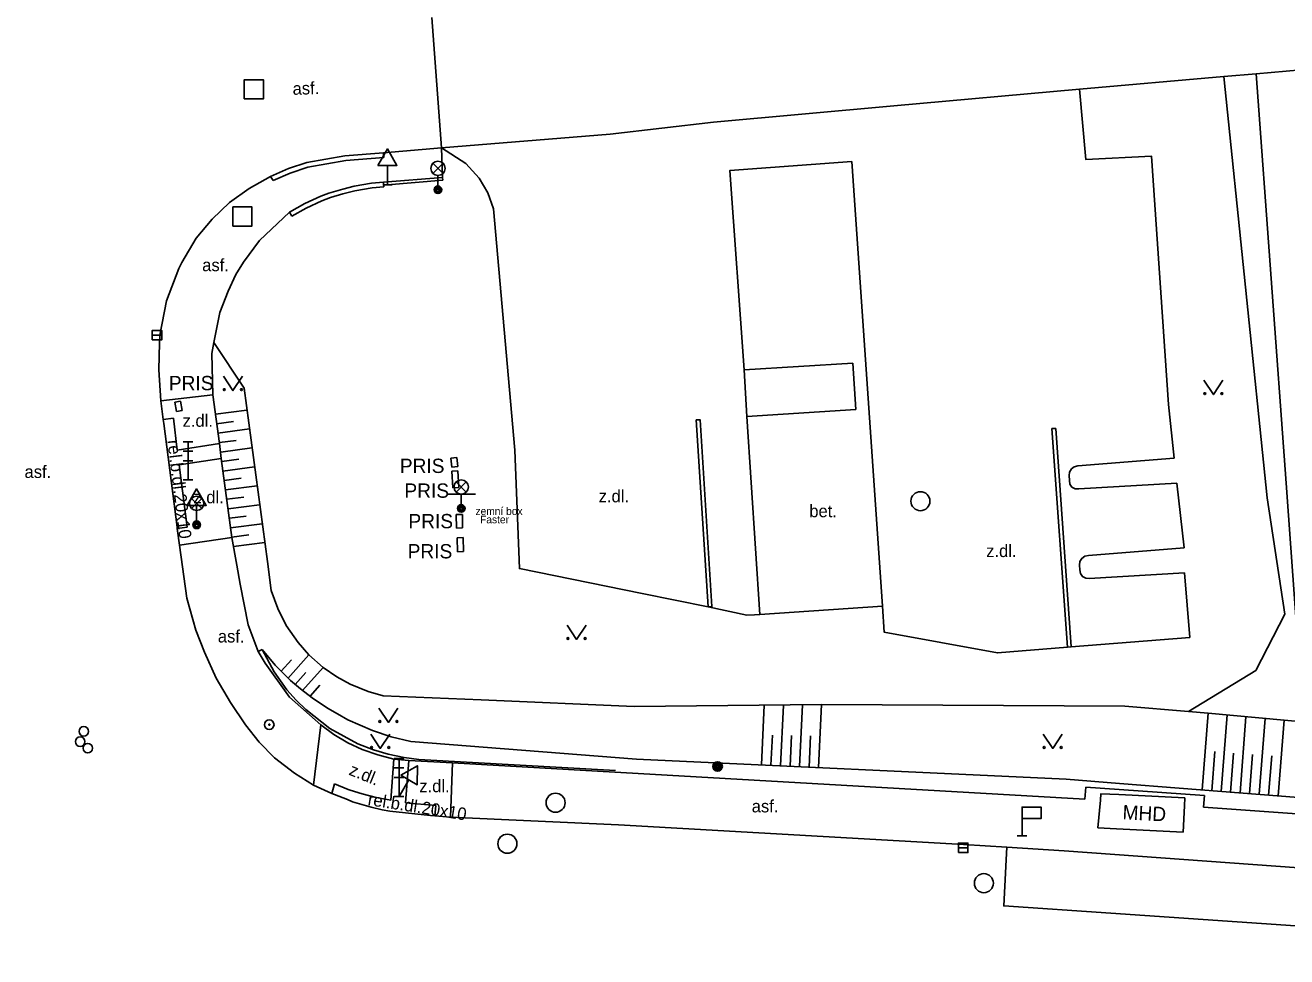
# Model space of a CAD drawing. Extents: x -599951 to -598963, y -1164095 to -1162939.
# Drawn here: x -599225.6 to -599159.4, y -1163153.2 to -1163104.4 of the extents above; entities that cross this region are included whole.
import ezdxf

# ---------------------------------------------------------------- set-up
doc = ezdxf.new("R2010")
doc.units = 0
for name, color, linetype in [('Level 10', 7, 'Continuous'), ('Level 11', 7, 'Continuous'), ('Level 14', 7, 'Continuous'), ('Level 15', 7, 'Continuous'), ('Level 24', 7, 'Continuous'), ('Level 25', 7, 'Continuous'), ('Level 26', 7, 'Continuous'), ('Level 27', 7, 'Continuous'), ('Level 28', 7, 'Continuous'), ('Level 33', 7, 'Continuous'), ('Level 34', 7, 'Continuous'), ('Level 36', 7, 'Continuous'), ('Level 40', 7, 'Continuous'), ('Level 41', 7, 'Continuous'), ('Level 42', 7, 'Continuous'), ('Level 5', 7, 'Continuous'), ('Level 51', 7, 'Continuous'), ('Level 7', 7, 'Continuous'), ('Level 8', 7, 'Continuous'), ('Level 9', 7, 'Continuous')]:
    doc.layers.add(name, color=color, linetype=linetype)

msp = doc.modelspace()

# ---------------------------------------------------------------- linework, layer by layer
at = {"layer": 'Level 10'}
for points in [[(-599210.84, -1163111.6), (-599208.84, -1163111.25)], [(-599208.84, -1163111.25), (-599206.82, -1163111.09)], [(-599203.78, -1163110.83), (-599206.82, -1163111.09)], [(-599212.74, -1163112.34), (-599211.81, -1163111.92)], [(-599211.81, -1163111.92), (-599210.84, -1163111.6)], [(-599214.9, -1163113.7), (-599213.866, -1163112.96), (-599212.74, -1163112.34)], [(-599216.65, -1163115.57), (-599215.81, -1163114.565), (-599214.9, -1163113.7)], [(-599218.61, -1163122.47), (-599218.57, -1163121.06), (-599218.55, -1163120.65), (-599218.2, -1163118.86), (-599217.56, -1163117.15), (-599217.39, -1163116.85), (-599216.65, -1163115.57)], [(-599218.5, -1163124.1), (-599218.61, -1163122.47)], [(-599217.52, -1163131.66), (-599217.64, -1163130.8), (-599217.65, -1163130.72), (-599218.35, -1163125.28), (-599218.38, -1163125.08), (-599218.5, -1163124.1)], [(-599217.52, -1163131.66), (-599217.14, -1163134.45), (-599216.66, -1163136.13), (-599216.21, -1163137.28)], [(-599216.21, -1163137.28), (-599215.59, -1163138.64), (-599214.84, -1163139.92)], [(-599214.84, -1163139.92), (-599214.06, -1163141.09), (-599213.34, -1163142), (-599212.54, -1163142.82), (-599211.49, -1163143.63), (-599210.49, -1163144.26)], [(-599209.38, -1163144.74), (-599209.53, -1163144.68), (-599210.49, -1163144.26)], [(-599209.38, -1163144.74), (-599208.71, -1163145.01), (-599208.44, -1163145.12), (-599207.47, -1163145.4), (-599206.88, -1163145.54), (-599206.48, -1163145.61)], [(-599206.48, -1163145.61), (-599204.36, -1163145.84), (-599204.13, -1163145.86), (-599203.31, -1163145.93)], [(-599144.19, -1163149.68), (-599146.36, -1163149.48), (-599149.14, -1163149.29), (-599168.45, -1163147.89), (-599171.11, -1163147.7), (-599174.11, -1163147.51), (-599176.39, -1163147.37), (-599194.49, -1163146.34), (-599203.31, -1163145.93)]]:
    msp.add_lwpolyline(points, dxfattribs=at)
at = {"layer": 'Level 11'}
for points in [[(-599160.45, -1163129.18), (-599162.74, -1163107.09)], [(-599159.47, -1163128.42), (-599161.03, -1163106.94)], [(-599170.3, -1163107.76), (-599169.98, -1163111.44), (-599166.52, -1163111.27), (-599165.63, -1163124.29)], [(-599206.8, -1163111.34), (-599206.82, -1163111.09)], [(-599203.78, -1163110.83), (-599202.5, -1163111.65), (-599201.79, -1163112.42), (-599201.34, -1163113.19), (-599201.05, -1163114.03), (-599199.93, -1163126.69)], [(-599211.71, -1163112.16), (-599210.78, -1163111.84)], [(-599210.78, -1163111.84), (-599208.8, -1163111.49)], [(-599208.8, -1163111.49), (-599206.8, -1163111.34)], [(-599180.64, -1163134.87), (-599182.25, -1163111.55), (-599188.64, -1163112.01), (-599187.9, -1163122.47)], [(-599212.61, -1163112.55), (-599212.74, -1163112.34)], [(-599212.61, -1163112.55), (-599211.71, -1163112.16)], [(-599203.72, -1163112.38), (-599206.82, -1163112.63)], [(-599211.75, -1163114.2), (-599210.95, -1163113.752), (-599210.111, -1163113.371), (-599209.68, -1163113.21)], [(-599209.68, -1163113.21), (-599208.958, -1163112.991), (-599208.35, -1163112.834), (-599207.44, -1163112.68)], [(-599209.59, -1163113.44), (-599208.956, -1163113.248), (-599208.313, -1163113.081), (-599207.41, -1163112.93)], [(-599206.82, -1163112.63), (-599207.44, -1163112.68)], [(-599206.8, -1163112.88), (-599207.41, -1163112.93)], [(-599206.8, -1163112.88), (-599206.82, -1163112.63)], [(-599211.62, -1163114.41), (-599210.879, -1163113.996), (-599210.052, -1163113.616), (-599209.59, -1163113.44)], [(-599215.77, -1163123.78), (-599215.82, -1163121.61), (-599215.71, -1163121.04), (-599215.41, -1163119.47), (-599214.97, -1163118.34), (-599214.57, -1163117.47), (-599214.168, -1163116.826), (-599213.33, -1163115.69), (-599211.75, -1163114.2)], [(-599211.62, -1163114.41), (-599211.75, -1163114.2)], [(-599214.13, -1163123.43), (-599215.71, -1163121.04)], [(-599218.5, -1163124.1), (-599215.77, -1163123.78)], [(-599214.77, -1163131.27), (-599215.33, -1163127.12), (-599215.43, -1163126.34), (-599215.77, -1163123.78)], [(-599212.71, -1163134.05), (-599212.91, -1163132.52), (-599214.13, -1163123.43)], [(-599165.63, -1163124.29), (-599165.33, -1163127.11)], [(-599218.38, -1163125.08), (-599217.84, -1163125.01)], [(-599215.43, -1163126.34), (-599217.64, -1163126.68), (-599217.84, -1163125.01)], [(-599187.76, -1163124.91), (-599187.08, -1163135.3)], [(-599171.75, -1163125.55), (-599171.55, -1163125.54)], [(-599215.33, -1163127.12), (-599217.54, -1163127.45), (-599217.12, -1163130.73)], [(-599193.25, -1163134.2), (-599199.69, -1163132.89), (-599199.93, -1163126.69)], [(-599165.33, -1163127.11), (-599170.39, -1163127.51)], [(-599170.85, -1163128.02), (-599170.83, -1163127.83), (-599170.73, -1163127.67), (-599170.58, -1163127.55), (-599170.39, -1163127.51)], [(-599170.85, -1163128.02), (-599170.83, -1163128.27)], [(-599170.34, -1163128.72), (-599170.53, -1163128.71), (-599170.7, -1163128.62), (-599170.81, -1163128.46), (-599170.83, -1163128.27)], [(-599170.34, -1163128.72), (-599165.19, -1163128.41)], [(-599165.19, -1163128.41), (-599164.82, -1163131.8)], [(-599217.64, -1163130.8), (-599217.12, -1163130.73)], [(-599217.52, -1163131.66), (-599214.77, -1163131.27)], [(-599214.34, -1163133.71), (-599214.51, -1163132.72), (-599214.77, -1163131.27)], [(-599164.82, -1163131.8), (-599169.84, -1163132.2)], [(-599170.3, -1163132.71), (-599170.28, -1163132.52), (-599170.18, -1163132.36), (-599170.03, -1163132.24), (-599169.84, -1163132.2)], [(-599193.25, -1163134.2), (-599189.79, -1163134.9), (-599187.75, -1163135.33), (-599187.35, -1163135.32), (-599187.08, -1163135.3), (-599180.64, -1163134.87), (-599180.55, -1163136.23), (-599174.61, -1163137.32), (-599170.94, -1163137.02), (-599170.74, -1163137), (-599164.52, -1163136.5), (-599164.8, -1163133.11)], [(-599170.3, -1163132.71), (-599170.28, -1163132.96)], [(-599169.79, -1163133.41), (-599169.98, -1163133.4), (-599170.15, -1163133.31), (-599170.26, -1163133.15), (-599170.28, -1163132.96)], [(-599169.79, -1163133.41), (-599164.8, -1163133.11)], [(-599210.11, -1163141.09), (-599211.75, -1163139.63), (-599213.03, -1163137.86), (-599213.4, -1163137.24), (-599213.91, -1163135.85), (-599214.34, -1163133.71)], [(-599212.71, -1163134.05), (-599212.364, -1163134.992), (-599211.93, -1163135.87), (-599211.302, -1163136.763), (-599210.73, -1163137.41)], [(-599210.73, -1163137.41), (-599209.99, -1163138.08), (-599209.262, -1163138.571), (-599208.57, -1163138.96), (-599207.628, -1163139.345), (-599206.84, -1163139.56)], [(-599164.59, -1163140.39), (-599167.93, -1163140.11), (-599183.84, -1163140.02), (-599193.66, -1163140.13), (-599201.69, -1163139.78), (-599206.84, -1163139.56)], [(-599210.49, -1163144.26), (-599210.11, -1163141.09)], [(-599207.11, -1163142.66), (-599207.94, -1163142.38), (-599208.69, -1163142.03), (-599209.43, -1163141.6), (-599210.11, -1163141.09)], [(-599203.19, -1163143.08), (-599205.48, -1163142.96), (-599206.27, -1163142.88), (-599207.11, -1163142.66)], [(-599206.27, -1163142.88), (-599206.44, -1163145.04)], [(-599204.08, -1163145.32), (-599205.66, -1163145.17), (-599205.48, -1163142.96)], [(-599203.19, -1163143.08), (-599203.31, -1163145.93)], [(-599170.03, -1163144.98), (-599203.19, -1163143.08)], [(-599209.53, -1163144.68), (-599209.38, -1163144.18)], [(-599206.44, -1163145.04), (-599207.2, -1163144.9), (-599207.94, -1163144.71), (-599208.563, -1163144.505), (-599208.67, -1163144.47), (-599209.38, -1163144.18)], [(-599170.03, -1163144.98), (-599169.97, -1163144.35)], [(-599169.97, -1163144.35), (-599168.22, -1163144.48)], [(-599169.34, -1163146.49), (-599168.36, -1163146.538), (-599164.87, -1163146.71), (-599164.801, -1163145.332), (-599164.78, -1163144.92), (-599168.24, -1163144.747), (-599169.18, -1163144.7), (-599169.21, -1163145.035), (-599169.34, -1163146.49)], [(-599168.22, -1163144.48), (-599163.75, -1163144.8)], [(-599163.79, -1163145.4), (-599163.75, -1163144.8)], [(-599204.13, -1163145.86), (-599204.08, -1163145.32)], [(-599143.92, -1163147.34), (-599148.86, -1163146.48), (-599163.79, -1163145.4)], [(-599174.11, -1163147.51), (-599174.167, -1163148.504), (-599174.167, -1163148.509), (-599174.168, -1163148.514), (-599174.279, -1163150.582), (-599168.656, -1163150.967)], [(-599129.24, -1163153.25), (-599149.29, -1163152.29), (-599168.66, -1163150.97)]]:
    msp.add_lwpolyline(points, dxfattribs=at)
at = {"layer": 'Level 14'}
for points in [[(-599160.45, -1163129.18), (-599159.54, -1163135.28), (-599161.05, -1163138.23), (-599164.59, -1163140.39)], [(-599213.19, -1163137.14), (-599213.4, -1163137.24)], [(-599213.19, -1163137.14), (-599212.5, -1163137.95), (-599211.7, -1163138.76), (-599211.18, -1163139.2), (-599210.56, -1163139.68), (-599209.76, -1163140.22), (-599209.23, -1163140.51), (-599208.69, -1163140.82), (-599207.4, -1163141.38), (-599206.42, -1163141.71), (-599205.39, -1163141.96)], [(-599164.59, -1163140.39), (-599163.56, -1163140.48), (-599152.93, -1163141.45), (-599143.98, -1163142.61), (-599139.81, -1163143.88), (-599138.84, -1163144.17), (-599138.07, -1163144.41), (-599137.03, -1163145.02), (-599126.38, -1163151.17)], [(-599132.09, -1163151.44), (-599143.64, -1163146.73), (-599149.42, -1163145.63), (-599168.201, -1163144.159), (-599171, -1163143.94), (-599193.55, -1163142.88), (-599205.39, -1163141.96)]]:
    msp.add_lwpolyline(points, dxfattribs=at)
at = {"layer": 'Level 15'}
for points in [[(-599215.63, -1163124.8), (-599213.98, -1163124.58)], [(-599215.57, -1163125.3), (-599214.68, -1163125.18)], [(-599215.5, -1163125.79), (-599213.85, -1163125.57)], [(-599215.43, -1163126.29), (-599214.55, -1163126.17)], [(-599215.36, -1163126.78), (-599213.72, -1163126.56)], [(-599215.3, -1163127.28), (-599214.41, -1163127.16)], [(-599215.24, -1163127.78), (-599213.58, -1163127.55)], [(-599215.17, -1163128.27), (-599214.28, -1163128.15)], [(-599215.1, -1163128.77), (-599213.45, -1163128.56)], [(-599215.04, -1163129.26), (-599214.15, -1163129.15)], [(-599214.97, -1163129.76), (-599213.32, -1163129.55)], [(-599214.9, -1163130.25), (-599214.02, -1163130.14)], [(-599214.84, -1163130.75), (-599213.18, -1163130.54)], [(-599214.77, -1163131.25), (-599213.89, -1163131.13)], [(-599214.69, -1163131.74), (-599213.05, -1163131.53)], [(-599212.18, -1163138.28), (-599211.64, -1163137.68)], [(-599211.84, -1163138.65), (-599210.73, -1163137.41)], [(-599211.46, -1163138.97), (-599210.9, -1163138.34)], [(-599211.07, -1163139.28), (-599209.99, -1163138.08)], [(-599210.67, -1163139.59), (-599210.15, -1163139.01)], [(-599186.99, -1163143.19), (-599186.84, -1163140.06)], [(-599185.99, -1163143.24), (-599185.84, -1163140.05)], [(-599184.99, -1163143.28), (-599184.84, -1163140.03)], [(-599183.99, -1163143.33), (-599183.84, -1163140.02)], [(-599163.87, -1163144.5), (-599163.56, -1163140.48)], [(-599162.87, -1163144.58), (-599162.56, -1163140.57)], [(-599161.88, -1163144.65), (-599161.57, -1163140.66)], [(-599160.88, -1163144.73), (-599160.57, -1163140.76)], [(-599159.88, -1163144.81), (-599159.57, -1163140.85)], [(-599186.49, -1163143.21), (-599186.41, -1163141.63)], [(-599185.49, -1163143.26), (-599185.41, -1163141.65)], [(-599184.49, -1163143.31), (-599184.41, -1163141.67)], [(-599163.37, -1163144.54), (-599163.21, -1163142.49)], [(-599162.38, -1163144.61), (-599162.22, -1163142.57)], [(-599161.38, -1163144.69), (-599161.22, -1163142.64)], [(-599160.38, -1163144.77), (-599160.22, -1163142.72)]]:
    msp.add_lwpolyline(points, dxfattribs=at)
at = {"layer": 'Level 24'}
for points in [[(-599217.77, -1163124.17), (-599217.47, -1163124.12)], [(-599217.67, -1163124.66), (-599217.77, -1163124.17)], [(-599217.47, -1163124.12), (-599217.38, -1163124.6)], [(-599217.38, -1163124.6), (-599217.67, -1163124.66)], [(-599190.41, -1163125.1), (-599190.21, -1163125.09), (-599189.59, -1163134.89), (-599189.79, -1163134.9)], [(-599189.79, -1163134.9), (-599190.41, -1163125.1)], [(-599170.94, -1163137.02), (-599171.75, -1163125.55)], [(-599170.74, -1163137), (-599171.55, -1163125.54)], [(-599202.97, -1163127.07), (-599203.29, -1163127.1)], [(-599203.29, -1163127.1), (-599203.24, -1163127.57)], [(-599202.92, -1163127.54), (-599202.97, -1163127.07)], [(-599203.24, -1163127.57), (-599202.92, -1163127.54)], [(-599202.91, -1163127.77), (-599203.23, -1163127.79)], [(-599203.23, -1163127.79), (-599203.18, -1163128.66)], [(-599202.86, -1163128.64), (-599202.91, -1163127.77)], [(-599203.18, -1163128.66), (-599202.86, -1163128.64)], [(-599203, -1163130.06), (-599202.99, -1163130.77)], [(-599202.68, -1163130.06), (-599203, -1163130.06)], [(-599202.67, -1163130.76), (-599202.68, -1163130.06)], [(-599202.99, -1163130.77), (-599202.67, -1163130.76)], [(-599202.64, -1163131.27), (-599202.96, -1163131.28)], [(-599202.96, -1163131.28), (-599202.94, -1163132.01)], [(-599202.62, -1163132), (-599202.64, -1163131.27)], [(-599202.94, -1163132.01), (-599202.62, -1163132)]]:
    msp.add_lwpolyline(points, dxfattribs=at)
at = {"layer": 'Level 25'}
for centre, radius in [((-599212.81, -1163141.08), 0.25), ((-599212.81, -1163141.08), 0.0303), ((-599189.29, -1163143.27), 0.25), ((-599189.29, -1163143.27), 0.2), ((-599189.29, -1163143.27), 0.15), ((-599189.29, -1163143.27), 0.1), ((-599189.29, -1163143.27), 0.05)]:
    msp.add_circle(centre, radius, dxfattribs=at)
at = {"layer": 'Level 26'}
for points in [[(-599214.12, -1163108.26), (-599213.12, -1163108.26), (-599213.12, -1163107.26), (-599214.12, -1163107.26)], [(-599214.72, -1163114.93), (-599213.72, -1163114.93), (-599213.72, -1163113.93), (-599214.72, -1163113.93)]]:
    msp.add_lwpolyline(points, close=True, dxfattribs=at)
at = {"layer": 'Level 27'}
for p, q in [((-599218.95, -1163120.65), (-599218.45, -1163120.65)), ((-599176.66, -1163147.54), (-599176.16, -1163147.54))]:
    msp.add_line(p, q, dxfattribs=at)
for points in [[(-599218.95, -1163120.9), (-599218.45, -1163120.9), (-599218.45, -1163120.4), (-599218.95, -1163120.4)], [(-599176.66, -1163147.79), (-599176.16, -1163147.79), (-599176.16, -1163147.29), (-599176.66, -1163147.29)]]:
    msp.add_lwpolyline(points, close=True, dxfattribs=at)
for centre in [(-599178.65, -1163129.36), (-599197.79, -1163145.17), (-599200.32, -1163147.32), (-599175.32, -1163149.39)]:
    msp.add_circle(centre, 0.5, dxfattribs=at)
at = {"layer": 'Level 28'}
for centre in [(-599222.73, -1163141.97), (-599222.54, -1163141.43), (-599222.33, -1163142.31)]:
    msp.add_circle(centre, 0.25, dxfattribs=at)
at = {"layer": 'Level 33'}
for p, q in [((-599204.225, -1163112.17), (-599203.695, -1163111.64)), ((-599204.225, -1163111.64), (-599203.695, -1163112.17)), ((-599203.96, -1163112.28), (-599203.96, -1163113.03)), ((-599217.32, -1163126.24), (-599216.82, -1163126.24)), ((-599217.07, -1163128.24), (-599217.07, -1163126.24)), ((-599217.32, -1163126.74), (-599216.82, -1163126.74)), ((-599217.32, -1163127.24), (-599216.82, -1163127.24)), ((-599217.32, -1163128.24), (-599216.82, -1163128.24)), ((-599203.005, -1163128.88), (-599202.475, -1163128.35)), ((-599203.005, -1163128.35), (-599202.475, -1163128.88)), ((-599203.49, -1163128.99), (-599201.99, -1163128.99)), ((-599202.74, -1163128.99), (-599202.74, -1163129.74)), ((-599216.885, -1163129.74), (-599216.355, -1163129.21)), ((-599216.885, -1163129.21), (-599216.355, -1163129.74)), ((-599216.62, -1163129.85), (-599216.62, -1163130.6)), ((-599206.25, -1163142.85), (-599205.75, -1163142.85)), ((-599206, -1163144.85), (-599206, -1163142.85)), ((-599206.25, -1163143.35), (-599205.75, -1163143.35)), ((-599206.25, -1163143.85), (-599205.75, -1163143.85)), ((-599206.25, -1163144.85), (-599205.75, -1163144.85))]:
    msp.add_line(p, q, dxfattribs=at)
for centre, radius in [((-599203.96, -1163111.905), 0.375), ((-599203.96, -1163113.03), 0.2), ((-599203.96, -1163113.03), 0.145), ((-599203.96, -1163113.03), 0.0876), ((-599202.74, -1163128.615), 0.375), ((-599216.62, -1163129.475), 0.375), ((-599202.74, -1163129.74), 0.2), ((-599202.74, -1163129.74), 0.145), ((-599202.74, -1163129.74), 0.0876), ((-599216.62, -1163130.6), 0.2), ((-599216.62, -1163130.6), 0.145), ((-599216.62, -1163130.6), 0.0876)]:
    msp.add_circle(centre, radius, dxfattribs=at)
at = {"layer": 'Level 34'}
for p, q in [((-599206.61, -1163111.752), (-599206.61, -1163112.77)), ((-599206.86, -1163112.77), (-599206.36, -1163112.77)), ((-599216.62, -1163129.582), (-599216.62, -1163130.6)), ((-599205.48, -1163143.975), (-599206, -1163144.85)), ((-599173.32, -1163146), (-599173.32, -1163146.9)), ((-599173.57, -1163146.9), (-599173.07, -1163146.9))]:
    msp.add_line(p, q, dxfattribs=at)
for points in [[(-599207.11, -1163111.752), (-599206.11, -1163111.752), (-599206.61, -1163110.886)], [(-599217.12, -1163129.582), (-599216.12, -1163129.582), (-599216.62, -1163128.716)], [(-599205.91, -1163143.719), (-599205.05, -1163144.23), (-599205.038, -1163143.23)], [(-599173.32, -1163146), (-599172.32, -1163146), (-599172.32, -1163145.4), (-599173.32, -1163145.4)]]:
    msp.add_lwpolyline(points, close=True, dxfattribs=at)
at = {"layer": 'Level 36'}
for points in [[(-599215.22, -1163122.81), (-599214.72, -1163123.56), (-599214.22, -1163122.81)], [(-599163.78, -1163123.02), (-599163.28, -1163123.77), (-599162.78, -1163123.02)], [(-599197.19, -1163135.86), (-599196.69, -1163136.61), (-599196.19, -1163135.86)], [(-599207.06, -1163140.21), (-599206.56, -1163140.96), (-599206.06, -1163140.21)], [(-599207.49, -1163141.57), (-599206.99, -1163142.32), (-599206.49, -1163141.57)], [(-599172.21, -1163141.57), (-599171.71, -1163142.32), (-599171.21, -1163141.57)]]:
    msp.add_lwpolyline(points, dxfattribs=at)
for centre in [(-599215.17, -1163123.51), (-599214.271, -1163123.51), (-599163.73, -1163123.72), (-599162.831, -1163123.72), (-599197.14, -1163136.56), (-599196.241, -1163136.56), (-599207.01, -1163140.91), (-599206.111, -1163140.91), (-599207.44, -1163142.27), (-599206.541, -1163142.27), (-599172.16, -1163142.27), (-599171.261, -1163142.27)]:
    msp.add_circle(centre, 0.05, dxfattribs=at)
at = {"layer": 'Level 5'}
for points in [[(-599187.76, -1163124.91), (-599187.9, -1163122.47), (-599182.19, -1163122.12)], [(-599182.04, -1163124.55), (-599182.19, -1163122.12)], [(-599187.76, -1163124.91), (-599182.04, -1163124.55)]]:
    msp.add_lwpolyline(points, dxfattribs=at)
at = {"layer": 'Level 51'}
for points in [[(-599117.22, -1163103.07), (-599123.14, -1163103.59), (-599137.25, -1163104.84), (-599155.91, -1163106.49), (-599158.67, -1163106.73), (-599161.03, -1163106.94), (-599162.74, -1163107.09), (-599170.3, -1163107.76), (-599180.04, -1163108.62)], [(-599180.04, -1163108.62), (-599189.51, -1163109.49)], [(-599189.51, -1163109.49), (-599194.92, -1163110.12)], [(-599194.92, -1163110.12), (-599203.78, -1163110.83)]]:
    msp.add_lwpolyline(points, dxfattribs=at)
at = {"layer": 'Level 7'}
for points in [[(-599203.71, -1163112.52), (-599203.72, -1163112.38)], [(-599097.88, -1163151.83), (-599101.41, -1163151.65), (-599115.42, -1163150.94), (-599126.83, -1163150.31), (-599138.26, -1163141.97), (-599141.36, -1163139.65), (-599158.86, -1163136.65), (-599159.47, -1163128.42)]]:
    msp.add_lwpolyline(points, dxfattribs=at)
at = {"layer": 'Level 8'}
for points in [[(-599203.78, -1163110.83), (-599204.29, -1163104)], [(-599203.78, -1163110.83), (-599203.72, -1163112.38)]]:
    msp.add_lwpolyline(points, dxfattribs=at)
at = {"layer": 'Level 9'}
for points in [[(-599206.61, -1163112.77), (-599203.71, -1163112.52)], [(-599194.64, -1163143.48), (-599204.97, -1163142.9), (-599205.74, -1163142.8), (-599206.57, -1163142.63), (-599207.35, -1163142.4), (-599208.16, -1163142.09), (-599209.64, -1163141.28), (-599210.9, -1163140.29), (-599211.4, -1163139.8), (-599211.89, -1163139.25), (-599212.56, -1163138.31), (-599213.19, -1163137.14)]]:
    msp.add_lwpolyline(points, dxfattribs=at)

# ---------------------------------------------------------------- texts
at = {"layer": 'Level 40'}
for s, rotation, p in [('asf.', 1.7147, (-599211.58, -1163108.05)), ('rel.b.dl.20x10', 277, (-599218.16, -1163126.18)), ('z.dl.', 338, (-599208.68, -1163143.69)), ('rel.b.dl.20x10', 351, (-599207.67, -1163145.29))]:
    msp.add_text(s, height=0.65, rotation=rotation, dxfattribs=at).set_placement(p)
for s, p in [('asf.', (-599216.33, -1163117.3)), ('z.dl.', (-599217.36, -1163125.46)), ('asf.', (-599225.65, -1163128.14)), ('z.dl.', (-599216.79, -1163129.47)), ('z.dl.', (-599195.53, -1163129.42)), ('bet.', (-599184.48, -1163130.2)), ('z.dl.', (-599175.2, -1163132.29)), ('asf.', (-599215.51, -1163136.77)), ('z.dl.', (-599204.94, -1163144.62)), ('asf.', (-599187.5, -1163145.68))]:
    msp.add_text(s, height=0.65, dxfattribs=at).set_placement(p)
at = {"layer": 'Level 41'}
for p in [(-599218.08, -1163123.54), (-599205.96, -1163127.88), (-599205.72, -1163129.18), (-599205.51, -1163130.78), (-599205.55, -1163132.36)]:
    msp.add_text('PRIS', height=0.75, dxfattribs=at).set_placement(p)
msp.add_text('MHD', height=0.75, rotation=357.16389, dxfattribs=at).set_placement((-599168.06, -1163146.04))
at = {"layer": 'Level 42'}
for s, p in [('zemní box', (-599201.99, -1163130.08)), ('Faster', (-599201.75, -1163130.52))]:
    msp.add_text(s, height=0.4, dxfattribs=at).set_placement(p)

doc.saveas('drawing.dxf')
